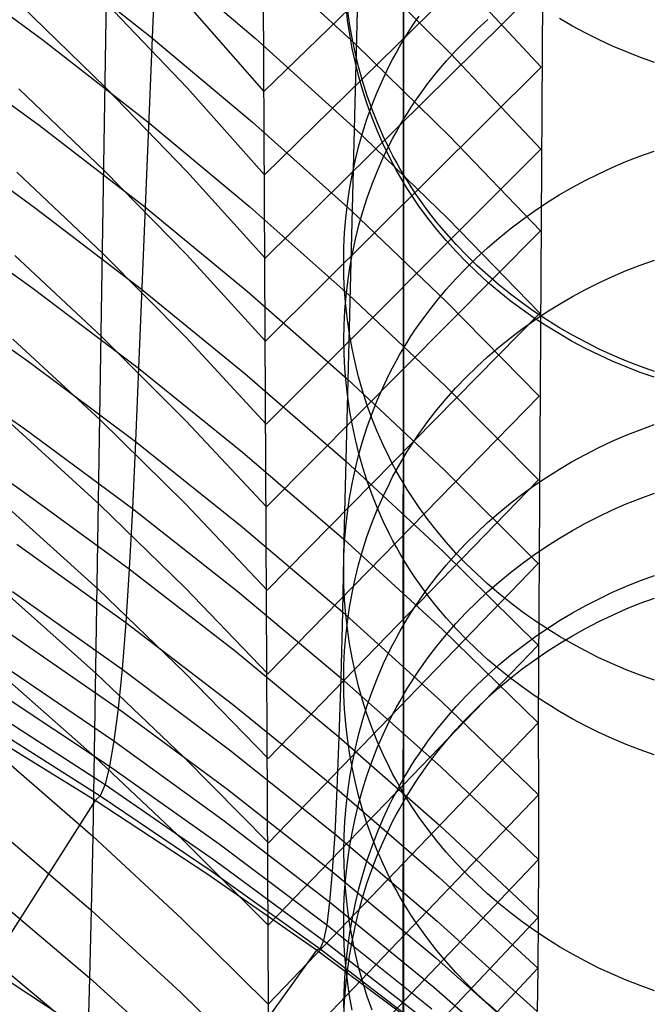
# Model space of a CAD drawing. Extents: x -383 to 1849, y -1185 to -529.
# Tile 859 of 870: x 1735 to 1755, y -713 to -681. Entities that reach past the tile are written whole.
import ezdxf

# ---------------------------------------------------------------- set-up
doc = ezdxf.new("R2010")
doc.units = 0
doc.layers.add('PREDEFINITO', color=7, linetype='CONTINUOUS')

msp = doc.modelspace()

# ---------------------------------------------------------------- linework, layer by layer
at = {"layer": 'PREDEFINITO'}
for p, q in [((1747.349, -605.521, 0.819), (1747.345, -696.67, 341.845)), ((1747.349, -620.991, 0.559), (1747.346, -711.303, 338.545)), ((1746.889, -638.563, 718.692), (1745.398, -698.052, 520.556)), ((1740.822, -640.701, 694.567), (1738.682, -692.458, 521.521)), ((1752.109, -644.974, 715.305), (1751.751, -704.055, 519.542)), ((1747.368, -649.228, 716.6), (1747.336, -708.653, 520.811)), ((1747.343, -692.823, 521.589), (1747.349, -650.249, 661.505)), ((1742.626, -653.482, 717.894), (1742.921, -713.252, 522.08)), ((1737.967, -658.678, 685.502), (1737.196, -707.764, 523.276)), ((1747.342, -707.306, 525.472), (1747.349, -664.612, 665.871)), ((1751.891, -674.537, 617.352), (1742.787, -683.416, 620.054)), ((1751.876, -677.231, 608.449), (1742.805, -686.14, 611.159)), ((1735.707, -678.957, 558.475), (1739.104, -681.637, 557.816)), ((1739.222, -678.883, 566.953), (1742.512, -681.678, 566.224)), ((1742.606, -678.959, 575.298), (1745.779, -681.866, 574.497)), ((1732.08, -679.175, 549.928), (1735.57, -681.739, 549.336)), ((1745.846, -679.166, 583.516), (1748.894, -682.182, 582.641)), ((1748.935, -679.493, 591.597), (1751.851, -682.613, 590.647)), ((1751.863, -679.929, 599.534), (1742.822, -688.867, 602.25)), ((1734.834, -680.591, 605.486), (1737.6, -683.269, 604.439)), ((1737.638, -680.532, 613.459), (1740.275, -683.297, 612.325)), ((1740.287, -680.568, 621.276), (1742.787, -683.416, 620.054)), ((1745.522, -681.082, 592.635), (1745.469, -680.614, 592.493)), ((1745.591, -681.25, 245.185), (1745.523, -680.78, 245.311)), ((1745.59, -681.548, 592.777), (1745.522, -681.082, 592.635)), ((1747.592, -681.339, 285.598), (1747.723, -681.141, 285.651)), ((1747.723, -681.141, 285.651), (1747.858, -680.945, 285.703)), ((1749.745, -681.384, 548.544), (1750.101, -681.061, 548.447)), ((1752.872, -681.275, 204.721), (1752.45, -681.031, 204.786)), ((1745.674, -682.011, 592.918), (1745.59, -681.548, 592.777)), ((1745.675, -681.718, 245.059), (1745.591, -681.25, 245.185)), ((1747.341, -681.742, 285.49), (1747.465, -681.539, 285.544)), ((1747.465, -681.539, 285.544), (1747.592, -681.339, 285.598)), ((1749.401, -681.718, 548.643), (1749.745, -681.384, 548.544)), ((1753.303, -681.506, 204.659), (1752.872, -681.275, 204.721)), ((1753.74, -681.724, 204.6), (1753.303, -681.506, 204.659)), ((1735.57, -681.739, 549.336), (1738.987, -684.409, 548.726)), ((1739.104, -681.637, 557.816), (1742.416, -684.421, 557.137)), ((1742.512, -681.678, 566.224), (1745.709, -684.574, 565.474)), ((1745.774, -682.182, 244.934), (1745.675, -681.718, 245.059)), ((1745.779, -681.866, 574.497), (1748.852, -684.872, 573.675)), ((1747.221, -681.947, 285.435), (1747.341, -681.742, 285.49)), ((1749.068, -682.062, 548.746), (1749.401, -681.718, 548.643)), ((1754.184, -681.929, 204.546), (1753.74, -681.724, 204.6)), ((1731.933, -681.963, 540.757), (1735.441, -684.517, 540.212)), ((1745.773, -682.471, 593.058), (1745.674, -682.011, 592.918)), ((1745.888, -682.643, 244.81), (1745.774, -682.182, 244.934)), ((1746.993, -682.362, 285.324), (1747.105, -682.154, 285.38)), ((1747.105, -682.154, 285.38), (1747.221, -681.947, 285.435)), ((1748.748, -682.415, 548.851), (1749.068, -682.062, 548.746)), ((1748.894, -682.182, 582.641), (1751.837, -685.293, 581.746)), ((1754.634, -682.12, 204.494), (1754.184, -681.929, 204.546)), ((1755.09, -682.298, 204.447), (1754.634, -682.12, 204.494)), ((1745.887, -682.928, 593.196), (1745.773, -682.471, 593.058)), ((1746.884, -682.573, 285.268), (1746.993, -682.362, 285.324)), ((1748.441, -682.779, 548.96), (1748.748, -682.415, 548.851)), ((1755.551, -682.461, 204.403), (1755.09, -682.298, 204.447)), ((1751.851, -682.613, 590.647), (1742.839, -691.58, 593.364)), ((1746.017, -683.1, 244.688), (1745.888, -682.643, 244.81)), ((1746.679, -683, 285.153), (1746.884, -682.573, 285.268)), ((1748.147, -683.152, 549.071), (1748.441, -682.779, 548.96)), ((1746.016, -683.38, 593.334), (1745.887, -682.928, 593.196)), ((1746.162, -683.551, 244.566), (1746.017, -683.1, 244.688)), ((1746.489, -683.433, 285.038), (1746.679, -683, 285.153)), ((1747.866, -683.535, 549.185), (1748.147, -683.152, 549.071)), ((1734.769, -683.323, 596.436), (1737.56, -685.994, 595.442)), ((1737.6, -683.269, 604.439), (1740.264, -686.029, 603.36)), ((1740.275, -683.297, 612.325), (1742.805, -686.14, 611.159)), ((1746.161, -683.827, 593.47), (1746.016, -683.38, 593.334)), ((1746.314, -683.874, 284.92), (1746.489, -683.433, 285.038)), ((1746.322, -683.998, 244.447), (1746.162, -683.551, 244.566)), ((1747.6, -683.926, 549.302), (1747.732, -683.729, 549.243)), ((1747.732, -683.729, 549.243), (1747.866, -683.535, 549.185)), ((1746.154, -684.319, 284.801), (1746.314, -683.874, 284.92)), ((1746.321, -684.27, 593.604), (1746.161, -683.827, 593.47)), ((1746.497, -684.438, 244.328), (1746.322, -683.998, 244.447)), ((1747.349, -684.326, 549.421), (1747.473, -684.125, 549.361)), ((1747.473, -684.125, 549.361), (1747.6, -683.926, 549.302)), ((1738.987, -684.409, 548.726), (1742.321, -687.184, 548.098)), ((1742.416, -684.421, 557.137), (1745.636, -687.308, 556.439)), ((1746.009, -684.771, 284.681), (1746.154, -684.319, 284.801)), ((1746.496, -684.706, 593.737), (1746.321, -684.27, 593.604)), ((1746.687, -684.873, 244.212), (1746.497, -684.438, 244.328)), ((1747.229, -684.53, 549.481), (1747.349, -684.326, 549.421)), ((1731.793, -684.683, 531.605), (1735.319, -687.227, 531.108)), ((1735.441, -684.517, 540.212), (1738.879, -687.177, 539.651)), ((1745.709, -684.574, 565.474), (1748.807, -687.571, 564.706)), ((1745.88, -685.227, 284.559), (1746.009, -684.771, 284.681)), ((1746.686, -685.136, 593.868), (1746.496, -684.706, 593.737)), ((1747.001, -684.942, 549.604), (1747.113, -684.735, 549.543)), ((1747.113, -684.735, 549.543), (1747.229, -684.53, 549.481)), ((1746.892, -685.3, 244.097), (1746.687, -684.873, 244.212)), ((1746.893, -685.151, 549.667), (1747.001, -684.942, 549.604)), ((1748.852, -684.872, 573.675), (1751.821, -687.974, 572.835)), ((1751.837, -685.293, 581.746), (1742.855, -694.289, 584.467)), ((1745.765, -685.687, 284.436), (1745.88, -685.227, 284.559)), ((1746.891, -685.559, 593.996), (1746.686, -685.136, 593.868)), ((1746.687, -685.575, 549.793), (1746.893, -685.151, 549.667)), ((1747.001, -685.511, 244.041), (1746.892, -685.3, 244.097)), ((1755.076, -685.523, 324.724), (1755.537, -685.359, 324.766)), ((1745.666, -686.151, 284.313), (1745.765, -685.687, 284.436)), ((1746.497, -686.006, 549.921), (1746.687, -685.575, 549.793)), ((1747, -685.768, 594.06), (1746.891, -685.559, 593.996)), ((1747.113, -685.72, 243.985), (1747.001, -685.511, 244.041)), ((1747.229, -685.927, 243.929), (1747.113, -685.72, 243.985)), ((1754.171, -685.894, 324.63), (1754.62, -685.702, 324.679)), ((1754.62, -685.702, 324.679), (1755.076, -685.523, 324.724)), ((1734.704, -686.05, 587.376), (1737.521, -688.714, 586.435)), ((1737.56, -685.994, 595.442), (1740.252, -688.747, 594.418)), ((1740.264, -686.029, 603.36), (1742.822, -688.867, 602.25)), ((1746.322, -686.443, 550.051), (1746.497, -686.006, 549.921)), ((1747.112, -685.975, 594.123), (1747, -685.768, 594.06)), ((1747.228, -686.18, 594.185), (1747.112, -685.975, 594.123)), ((1747.349, -686.131, 243.875), (1747.229, -685.927, 243.929)), ((1753.727, -686.1, 324.577), (1754.171, -685.894, 324.63)), ((1745.583, -686.618, 284.188), (1745.666, -686.151, 284.313)), ((1747.348, -686.383, 594.247), (1747.228, -686.18, 594.185)), ((1747.471, -686.584, 594.308), (1747.348, -686.383, 594.247)), ((1747.473, -686.334, 243.82), (1747.349, -686.131, 243.875)), ((1747.6, -686.535, 243.767), (1747.473, -686.334, 243.82)), ((1752.86, -686.552, 324.463), (1753.29, -686.319, 324.522)), ((1753.29, -686.319, 324.522), (1753.727, -686.1, 324.577)), ((1745.514, -687.087, 284.063), (1745.583, -686.618, 284.188)), ((1746.162, -686.887, 550.183), (1746.322, -686.443, 550.051)), ((1747.599, -686.782, 594.368), (1747.471, -686.584, 594.308)), ((1747.732, -686.733, 243.714), (1747.6, -686.535, 243.767)), ((1752.438, -686.797, 324.4), (1752.86, -686.552, 324.463)), ((1746.017, -687.335, 550.316), (1746.162, -686.887, 550.183)), ((1747.73, -686.979, 594.428), (1747.599, -686.782, 594.368)), ((1747.864, -687.173, 594.487), (1747.73, -686.979, 594.428)), ((1747.866, -686.929, 243.661), (1747.732, -686.733, 243.714)), ((1748.147, -687.315, 243.558), (1747.866, -686.929, 243.661)), ((1752.024, -687.054, 324.335), (1752.438, -686.797, 324.4)), ((1731.657, -687.288, 522.433), (1735.202, -689.82, 521.984)), ((1735.319, -687.227, 531.108), (1738.778, -689.877, 530.597)), ((1738.879, -687.177, 539.651), (1742.235, -689.942, 539.074)), ((1742.321, -687.184, 548.098), (1745.565, -690.061, 547.453)), ((1745.461, -687.559, 283.937), (1745.514, -687.087, 284.063)), ((1745.636, -687.308, 556.439), (1748.759, -690.296, 555.724)), ((1745.888, -687.788, 550.451), (1746.017, -687.335, 550.316)), ((1748.144, -687.555, 594.603), (1747.864, -687.173, 594.487)), ((1748.441, -687.691, 243.458), (1748.147, -687.315, 243.558)), ((1751.222, -687.606, 324.194), (1751.618, -687.324, 324.266)), ((1751.618, -687.324, 324.266), (1752.024, -687.054, 324.335)), ((1745.423, -688.033, 283.811), (1745.461, -687.559, 283.937)), ((1748.438, -687.927, 594.716), (1748.144, -687.555, 594.603)), ((1748.807, -687.571, 564.706), (1751.803, -690.664, 563.92)), ((1750.835, -687.899, 324.12), (1751.222, -687.606, 324.194)), ((1751.821, -687.974, 572.835), (1742.872, -696.998, 575.569)), ((1745.774, -688.245, 550.587), (1745.888, -687.788, 550.451)), ((1748.745, -688.29, 594.827), (1748.438, -687.927, 594.716)), ((1748.748, -688.058, 243.36), (1748.441, -687.691, 243.458)), ((1750.458, -688.204, 324.042), (1750.835, -687.899, 324.12)), ((1745.4, -688.507, 283.684), (1745.423, -688.033, 283.811)), ((1745.675, -688.706, 550.724), (1745.774, -688.245, 550.587)), ((1749.064, -688.644, 594.934), (1748.745, -688.29, 594.827)), ((1749.068, -688.414, 243.264), (1748.748, -688.058, 243.36)), ((1750.091, -688.52, 323.962), (1750.458, -688.204, 324.042)), ((1745.392, -688.982, 283.558), (1745.4, -688.507, 283.684)), ((1749.396, -688.987, 595.038), (1749.064, -688.644, 594.934)), ((1749.401, -688.761, 243.172), (1749.068, -688.414, 243.264)), ((1749.735, -688.847, 323.878), (1750.091, -688.52, 323.962)), ((1734.639, -688.779, 578.315), (1737.482, -691.435, 577.427)), ((1737.521, -688.714, 586.435), (1740.239, -691.462, 585.465)), ((1740.252, -688.747, 594.418), (1742.839, -691.58, 593.364)), ((1745.591, -689.171, 550.862), (1745.675, -688.706, 550.724)), ((1749.391, -689.185, 323.793), (1749.735, -688.847, 323.878)), ((1749.745, -689.097, 243.082), (1749.401, -688.761, 243.172)), ((1755.087, -689.091, 510.697), (1755.549, -688.927, 510.655)), ((1745.4, -689.457, 283.431), (1745.392, -688.982, 283.558)), ((1745.523, -689.637, 551.001), (1745.591, -689.171, 550.862)), ((1749.059, -689.533, 323.704), (1749.391, -689.185, 323.793)), ((1749.74, -689.32, 595.14), (1749.396, -688.987, 595.038)), ((1750.101, -689.423, 242.996), (1749.745, -689.097, 243.082)), ((1754.181, -689.462, 510.791), (1754.631, -689.27, 510.742)), ((1754.631, -689.27, 510.742), (1755.087, -689.091, 510.697)), ((1745.422, -689.932, 283.305), (1745.4, -689.457, 283.431)), ((1748.739, -689.891, 323.613), (1749.059, -689.533, 323.704)), ((1750.096, -689.643, 595.238), (1749.74, -689.32, 595.14)), ((1750.468, -689.738, 242.912), (1750.101, -689.423, 242.996)), ((1753.737, -689.668, 510.844), (1754.181, -689.462, 510.791)), ((1731.522, -689.719, 513.236), (1735.086, -692.237, 512.833)), ((1735.202, -689.82, 521.984), (1738.682, -692.458, 521.521)), ((1738.778, -689.877, 530.597), (1742.156, -692.633, 530.071)), ((1745.461, -690.405, 283.179), (1745.422, -689.932, 283.305)), ((1745.469, -690.106, 551.141), (1745.523, -689.637, 551.001)), ((1748.432, -690.258, 323.52), (1748.739, -689.891, 323.613)), ((1750.462, -689.954, 595.332), (1750.096, -689.643, 595.238)), ((1750.845, -690.042, 242.831), (1750.468, -689.738, 242.912)), ((1752.869, -690.119, 510.959), (1753.299, -689.887, 510.9)), ((1753.299, -689.887, 510.9), (1753.737, -689.668, 510.844)), ((1742.235, -689.942, 539.074), (1745.502, -692.811, 538.482)), ((1745.431, -690.577, 551.281), (1745.469, -690.106, 551.141)), ((1745.565, -690.061, 547.453), (1748.713, -693.04, 546.792)), ((1748.138, -690.636, 323.424), (1748.432, -690.258, 323.52)), ((1750.839, -690.255, 595.424), (1750.462, -689.954, 595.332)), ((1751.226, -690.544, 595.512), (1750.839, -690.255, 595.424)), ((1751.233, -690.334, 242.753), (1750.845, -690.042, 242.831)), ((1752.446, -690.365, 511.021), (1752.869, -690.119, 510.959)), ((1745.409, -691.049, 551.421), (1745.431, -690.577, 551.281)), ((1745.514, -690.877, 283.053), (1745.461, -690.405, 283.179)), ((1748.759, -690.296, 555.724), (1751.782, -693.38, 554.993)), ((1751.622, -690.822, 595.596), (1751.226, -690.544, 595.512)), ((1751.63, -690.614, 242.679), (1751.233, -690.334, 242.753)), ((1752.031, -690.622, 511.087), (1752.446, -690.365, 511.021)), ((1751.803, -690.664, 563.92), (1742.89, -699.716, 566.68)), ((1745.582, -691.347, 282.928), (1745.514, -690.877, 283.053)), ((1747.858, -691.022, 323.325), (1748.138, -690.636, 323.424)), ((1751.228, -691.174, 511.227), (1751.625, -690.892, 511.155)), ((1752.027, -691.088, 595.677), (1751.622, -690.822, 595.596)), ((1751.625, -690.892, 511.155), (1752.031, -690.622, 511.087)), ((1752.035, -690.883, 242.608), (1751.63, -690.614, 242.679)), ((1752.45, -691.139, 242.54), (1752.035, -690.883, 242.608)), ((1745.401, -691.521, 551.561), (1745.409, -691.049, 551.421)), ((1747.592, -691.418, 323.225), (1747.723, -691.219, 323.275)), ((1747.723, -691.219, 323.275), (1747.858, -691.022, 323.325)), ((1750.841, -691.467, 511.302), (1751.228, -691.174, 511.227)), ((1752.441, -691.342, 595.754), (1752.027, -691.088, 595.677)), ((1752.872, -691.383, 242.475), (1752.45, -691.139, 242.54)), ((1734.575, -691.514, 569.262), (1737.443, -694.164, 568.427)), ((1737.482, -691.435, 577.427), (1740.227, -694.176, 576.511)), ((1740.239, -691.462, 585.465), (1742.855, -694.289, 584.467)), ((1745.409, -691.993, 551.702), (1745.401, -691.521, 551.561)), ((1745.666, -691.814, 282.803), (1745.582, -691.347, 282.928)), ((1747.465, -691.619, 323.173), (1747.592, -691.418, 323.225)), ((1750.463, -691.772, 511.379), (1750.841, -691.467, 511.302)), ((1752.863, -691.583, 595.828), (1752.441, -691.342, 595.754)), ((1753.303, -691.614, 242.414), (1752.872, -691.383, 242.475)), ((1745.765, -692.278, 282.68), (1745.666, -691.814, 282.803)), ((1747.221, -692.028, 323.07), (1747.341, -691.822, 323.122)), ((1747.341, -691.822, 323.122), (1747.465, -691.619, 323.173)), ((1750.096, -692.088, 511.459), (1750.463, -691.772, 511.379)), ((1753.293, -691.812, 595.897), (1752.863, -691.583, 595.828)), ((1753.729, -692.028, 595.963), (1753.293, -691.812, 595.897)), ((1753.74, -691.833, 242.356), (1753.303, -691.614, 242.414)), ((1754.184, -692.038, 242.301), (1753.74, -691.833, 242.356)), ((1731.382, -691.943, 504.008), (1734.966, -694.443, 503.651)), ((1745.432, -692.465, 551.842), (1745.409, -691.993, 551.702)), ((1747.105, -692.235, 323.017), (1747.221, -692.028, 323.07)), ((1749.74, -692.415, 511.542), (1750.096, -692.088, 511.459)), ((1754.173, -692.231, 596.025), (1753.729, -692.028, 595.963)), ((1754.634, -692.229, 242.251), (1754.184, -692.038, 242.301)), ((1735.086, -692.237, 512.833), (1738.587, -694.86, 512.418)), ((1738.682, -692.458, 521.521), (1738.587, -694.86, 512.418)), ((1738.682, -692.458, 521.521), (1742.083, -695.203, 521.045)), ((1745.47, -692.935, 551.982), (1745.432, -692.465, 551.842)), ((1745.879, -692.738, 282.557), (1745.765, -692.278, 282.68)), ((1746.884, -692.656, 322.91), (1746.993, -692.445, 322.964)), ((1746.993, -692.445, 322.964), (1747.105, -692.235, 323.017)), ((1749.395, -692.753, 511.627), (1749.74, -692.415, 511.542)), ((1754.622, -692.421, 596.082), (1754.173, -692.231, 596.025)), ((1755.078, -692.597, 596.136), (1754.622, -692.421, 596.082)), ((1755.09, -692.407, 242.204), (1754.634, -692.229, 242.251)), ((1755.551, -692.57, 242.161), (1755.09, -692.407, 242.204)), ((1742.156, -692.633, 530.071), (1745.447, -695.492, 529.531)), ((1745.502, -692.811, 538.482), (1748.676, -695.782, 537.874)), ((1746.009, -693.194, 282.435), (1745.879, -692.738, 282.557)), ((1746.679, -693.084, 322.801), (1746.884, -692.656, 322.91)), ((1747.342, -695.392, 512.294), (1747.343, -692.823, 521.589)), ((1749.062, -693.101, 511.716), (1749.395, -692.753, 511.627)), ((1755.538, -692.758, 596.185), (1755.078, -692.597, 596.136)), ((1745.523, -693.404, 552.121), (1745.47, -692.935, 551.982)), ((1746.489, -693.519, 322.69), (1746.679, -693.084, 322.801)), ((1748.713, -693.04, 546.792), (1751.762, -696.116, 546.116)), ((1748.742, -693.459, 511.806), (1749.062, -693.101, 511.716)), ((1751.782, -693.38, 554.993), (1742.908, -702.458, 557.795)), ((1745.591, -693.871, 552.26), (1745.523, -693.404, 552.121)), ((1746.153, -693.645, 282.315), (1746.009, -693.194, 282.435)), ((1748.434, -693.827, 511.899), (1748.742, -693.459, 511.806)), ((1746.313, -694.091, 282.196), (1746.153, -693.645, 282.315)), ((1746.313, -693.961, 322.578), (1746.489, -693.519, 322.69)), ((1731.236, -693.956, 494.742), (1734.839, -696.435, 494.431)), ((1745.675, -694.335, 552.398), (1745.591, -693.871, 552.26)), ((1746.154, -694.408, 322.464), (1746.313, -693.961, 322.578)), ((1746.488, -694.531, 282.078), (1746.313, -694.091, 282.196)), ((1748.14, -694.204, 511.994), (1748.434, -693.827, 511.899)), ((1734.511, -694.273, 560.215), (1737.406, -696.916, 559.432)), ((1734.966, -694.443, 503.651), (1738.487, -697.049, 503.284)), ((1737.443, -694.164, 568.427), (1740.216, -696.899, 567.566)), ((1740.227, -694.176, 576.511), (1742.872, -696.998, 575.569)), ((1745.774, -694.796, 552.535), (1745.675, -694.335, 552.398)), ((1746.009, -694.861, 322.349), (1746.154, -694.408, 322.464)), ((1747.859, -694.591, 512.092), (1748.14, -694.204, 511.994)), ((1755.078, -694.471, 361.768), (1755.539, -694.305, 361.799)), ((1746.679, -694.965, 281.962), (1746.488, -694.531, 282.078)), ((1747.724, -694.788, 512.142), (1747.859, -694.591, 512.092)), ((1754.173, -694.847, 361.7), (1754.623, -694.652, 361.736)), ((1754.623, -694.652, 361.736), (1755.078, -694.471, 361.768)), ((1738.587, -694.86, 512.418), (1738.487, -697.049, 503.284)), ((1738.587, -694.86, 512.418), (1742.011, -697.592, 511.992)), ((1745.888, -695.254, 552.671), (1745.774, -694.796, 552.535)), ((1745.88, -695.318, 322.233), (1746.009, -694.861, 322.349)), ((1746.885, -695.392, 281.848), (1746.679, -694.965, 281.962)), ((1747.466, -695.188, 512.243), (1747.593, -694.987, 512.192)), ((1747.593, -694.987, 512.192), (1747.724, -694.788, 512.142)), ((1753.293, -695.277, 361.622), (1753.73, -695.055, 361.662)), ((1753.73, -695.055, 361.662), (1754.173, -694.847, 361.7)), ((1742.083, -695.203, 521.045), (1745.398, -698.052, 520.556)), ((1745.765, -695.78, 322.116), (1745.88, -695.318, 322.233)), ((1746.017, -695.707, 552.806), (1745.888, -695.254, 552.671)), ((1746.993, -695.603, 281.792), (1746.885, -695.392, 281.848)), ((1747.222, -695.597, 512.346), (1747.342, -695.392, 512.294)), ((1747.341, -697.719, 502.965), (1747.342, -695.392, 512.294)), ((1747.342, -695.392, 512.294), (1747.466, -695.188, 512.243)), ((1752.864, -695.513, 361.579), (1753.293, -695.277, 361.622)), ((1745.447, -695.492, 529.531), (1748.646, -698.454, 528.977)), ((1746.162, -696.155, 552.939), (1746.017, -695.707, 552.806)), ((1747.105, -695.811, 281.736), (1746.993, -695.603, 281.792)), ((1747.106, -695.805, 512.398), (1747.222, -695.597, 512.346)), ((1752.442, -695.761, 361.534), (1752.864, -695.513, 361.579)), ((1745.666, -696.245, 321.998), (1745.765, -695.78, 322.116)), ((1746.885, -696.226, 512.504), (1746.993, -696.014, 512.451)), ((1746.993, -696.014, 512.451), (1747.106, -695.805, 512.398)), ((1747.222, -696.018, 281.681), (1747.105, -695.811, 281.736)), ((1747.342, -696.223, 281.626), (1747.222, -696.018, 281.681)), ((1748.676, -695.782, 537.874), (1751.752, -698.85, 537.253)), ((1751.623, -696.295, 361.437), (1752.028, -696.022, 361.487)), ((1752.028, -696.022, 361.487), (1752.442, -695.761, 361.534)), ((1751.762, -696.116, 546.116), (1742.923, -705.218, 548.947)), ((1745.583, -696.714, 321.879), (1745.666, -696.245, 321.998)), ((1746.322, -696.598, 553.071), (1746.162, -696.155, 552.939)), ((1746.679, -696.654, 512.611), (1746.885, -696.226, 512.504)), ((1747.465, -696.425, 281.572), (1747.342, -696.223, 281.626)), ((1751.226, -696.581, 361.385), (1751.623, -696.295, 361.437)), ((1734.839, -696.435, 494.431), (1738.381, -699.02, 494.11)), ((1746.497, -697.036, 553.201), (1746.322, -696.598, 553.071)), ((1746.489, -697.09, 512.721), (1746.679, -696.654, 512.611)), ((1747.345, -696.67, 341.845), (1747.347, -698.883, 351.212)), ((1747.593, -696.626, 281.518), (1747.465, -696.425, 281.572)), ((1747.724, -696.824, 281.465), (1747.593, -696.626, 281.518)), ((1750.84, -696.879, 361.331), (1751.226, -696.581, 361.385)), ((1755.087, -696.717, 473.806), (1755.549, -696.549, 473.781)), ((1737.406, -696.916, 559.432), (1740.206, -699.646, 558.625)), ((1740.216, -696.899, 567.566), (1742.89, -699.716, 566.68)), ((1745.514, -697.185, 321.759), (1745.583, -696.714, 321.879)), ((1747.859, -697.02, 281.412), (1747.724, -696.824, 281.465)), ((1748.139, -697.406, 281.309), (1747.859, -697.02, 281.412)), ((1750.463, -697.188, 361.275), (1750.84, -696.879, 361.331)), ((1754.181, -697.095, 473.862), (1754.631, -696.899, 473.833)), ((1754.631, -696.899, 473.833), (1755.087, -696.717, 473.806)), ((1734.445, -697.049, 551.203), (1737.365, -699.686, 550.474)), ((1738.487, -697.049, 503.284), (1738.381, -699.02, 494.11)), ((1738.487, -697.049, 503.284), (1741.934, -699.763, 502.906)), ((1745.461, -697.658, 321.638), (1745.514, -697.185, 321.759)), ((1746.313, -697.531, 512.832), (1746.489, -697.09, 512.721)), ((1746.687, -697.466, 553.33), (1746.497, -697.036, 553.201)), ((1750.097, -697.508, 361.217), (1750.463, -697.188, 361.275)), ((1753.299, -697.529, 473.927), (1753.737, -697.306, 473.893)), ((1753.737, -697.306, 473.893), (1754.181, -697.095, 473.862)), ((1742.011, -697.592, 511.992), (1745.35, -700.428, 511.553)), ((1745.423, -698.133, 321.518), (1745.461, -697.658, 321.638)), ((1746.153, -697.979, 512.944), (1746.313, -697.531, 512.832)), ((1746.892, -697.89, 553.456), (1746.687, -697.466, 553.33)), ((1748.434, -697.782, 281.208), (1748.139, -697.406, 281.309)), ((1749.741, -697.84, 361.156), (1750.097, -697.508, 361.217)), ((1752.869, -697.767, 473.962), (1753.299, -697.529, 473.927)), ((1746.009, -698.432, 513.058), (1746.153, -697.979, 512.944)), ((1747.001, -698.1, 553.518), (1746.892, -697.89, 553.456)), ((1747.341, -699.79, 493.599), (1747.341, -697.719, 502.965)), ((1748.741, -698.148, 281.109), (1748.434, -697.782, 281.208)), ((1749.397, -698.182, 361.094), (1749.741, -697.84, 361.156)), ((1752.446, -698.017, 473.999), (1752.869, -697.767, 473.962)), ((1734.705, -698.212, 485.159), (1738.268, -700.773, 484.884)), ((1745.398, -698.052, 520.556), (1745.35, -700.428, 511.553)), ((1745.398, -698.052, 520.556), (1748.622, -701.004, 520.055)), ((1745.4, -698.609, 321.397), (1745.423, -698.133, 321.518)), ((1747.113, -698.307, 553.58), (1747.001, -698.1, 553.518)), ((1747.229, -698.512, 553.641), (1747.113, -698.307, 553.58)), ((1749.062, -698.505, 281.014), (1748.741, -698.148, 281.109)), ((1749.065, -698.535, 361.03), (1749.397, -698.182, 361.094)), ((1751.625, -698.555, 474.079), (1752.031, -698.28, 474.038)), ((1752.031, -698.28, 474.038), (1752.446, -698.017, 473.999)), ((1745.392, -699.085, 321.276), (1745.4, -698.609, 321.397)), ((1745.879, -698.89, 513.173), (1746.009, -698.432, 513.058)), ((1747.349, -698.716, 553.701), (1747.229, -698.512, 553.641)), ((1748.646, -698.454, 528.977), (1751.749, -701.514, 528.411)), ((1748.745, -698.899, 360.964), (1749.065, -698.535, 361.03)), ((1749.394, -698.852, 280.92), (1749.062, -698.505, 281.014)), ((1751.228, -698.842, 474.122), (1751.625, -698.555, 474.079)), ((1751.752, -698.85, 537.253), (1742.929, -707.978, 540.055)), ((1745.765, -699.352, 513.289), (1745.879, -698.89, 513.173)), ((1747.347, -698.883, 351.212), (1747.349, -700.86, 360.606)), ((1747.472, -698.917, 553.761), (1747.349, -698.716, 553.701)), ((1747.599, -699.116, 553.821), (1747.472, -698.917, 553.761)), ((1748.438, -699.272, 360.896), (1748.745, -698.899, 360.964)), ((1749.739, -699.188, 280.83), (1749.394, -698.852, 280.92)), ((1750.841, -699.142, 474.167), (1751.228, -698.842, 474.122)), ((1738.381, -699.02, 494.11), (1738.268, -700.773, 484.884)), ((1738.381, -699.02, 494.11), (1741.851, -701.714, 493.78)), ((1745.4, -699.562, 321.155), (1745.392, -699.085, 321.276)), ((1747.73, -699.313, 553.879), (1747.599, -699.116, 553.821)), ((1748.145, -699.655, 360.826), (1748.438, -699.272, 360.896)), ((1750.095, -699.514, 280.742), (1749.739, -699.188, 280.83)), ((1750.463, -699.453, 474.213), (1750.841, -699.142, 474.167)), ((1755.089, -699.406, 399.019), (1755.55, -699.237, 399.031)), ((1745.422, -700.038, 321.034), (1745.4, -699.562, 321.155)), ((1745.666, -699.818, 513.405), (1745.765, -699.352, 513.289)), ((1747.865, -699.507, 553.937), (1747.73, -699.313, 553.879)), ((1748.145, -699.89, 554.051), (1747.865, -699.507, 553.937)), ((1750.462, -699.829, 280.657), (1750.095, -699.514, 280.742)), ((1750.096, -699.776, 474.261), (1750.463, -699.453, 474.213)), ((1754.184, -699.786, 398.991), (1754.634, -699.589, 399.006)), ((1754.634, -699.589, 399.006), (1755.089, -699.406, 399.019)), ((1734.37, -699.827, 542.146), (1737.315, -702.457, 541.47)), ((1734.563, -699.765, 475.85), (1738.148, -702.297, 475.62)), ((1737.365, -699.686, 550.474), (1740.192, -702.41, 549.722)), ((1740.206, -699.646, 558.625), (1742.908, -702.458, 557.795)), ((1741.934, -699.763, 502.906), (1745.297, -702.583, 502.517)), ((1745.582, -700.286, 513.523), (1745.666, -699.818, 513.405)), ((1747.342, -701.6, 484.198), (1747.341, -699.79, 493.599)), ((1747.865, -700.048, 360.754), (1748.145, -699.655, 360.826)), ((1748.438, -700.263, 554.162), (1748.145, -699.89, 554.051)), ((1749.74, -700.109, 474.31), (1750.096, -699.776, 474.261)), ((1750.84, -700.133, 280.576), (1750.462, -699.829, 280.657)), ((1753.74, -699.998, 398.976), (1754.184, -699.786, 398.991)), ((1745.46, -700.513, 320.913), (1745.422, -700.038, 321.034)), ((1747.73, -700.248, 360.718), (1747.865, -700.048, 360.754)), ((1749.395, -700.454, 474.362), (1749.74, -700.109, 474.31)), ((1751.227, -700.425, 280.497), (1750.84, -700.133, 280.576)), ((1752.872, -700.461, 398.942), (1753.302, -700.223, 398.959)), ((1753.302, -700.223, 398.959), (1753.74, -699.998, 398.976)), ((1754.631, -700.332, 436.502), (1755.087, -700.148, 436.495)), ((1755.087, -700.148, 436.495), (1755.549, -699.978, 436.488)), ((1745.35, -700.428, 511.553), (1745.297, -702.583, 502.517)), ((1745.35, -700.428, 511.553), (1748.6, -703.367, 511.104)), ((1745.514, -700.986, 320.793), (1745.46, -700.513, 320.913)), ((1745.514, -700.758, 513.641), (1745.582, -700.286, 513.523)), ((1747.472, -700.654, 360.644), (1747.599, -700.45, 360.681)), ((1747.599, -700.45, 360.681), (1747.73, -700.248, 360.718)), ((1748.745, -700.626, 554.271), (1748.438, -700.263, 554.162)), ((1749.062, -700.809, 474.414), (1749.395, -700.454, 474.362)), ((1751.624, -700.706, 280.421), (1751.227, -700.425, 280.497)), ((1752.45, -700.713, 398.923), (1752.872, -700.461, 398.942)), ((1753.737, -700.743, 436.518), (1754.181, -700.531, 436.51)), ((1754.181, -700.531, 436.51), (1754.631, -700.332, 436.502)), ((1738.268, -700.773, 484.884), (1738.148, -702.297, 475.62)), ((1738.268, -700.773, 484.884), (1741.761, -703.443, 484.602)), ((1745.461, -701.232, 513.76), (1745.514, -700.758, 513.641)), ((1747.229, -701.069, 360.568), (1747.349, -700.86, 360.606)), ((1747.349, -700.86, 360.606), (1747.472, -700.654, 360.644)), ((1747.349, -700.86, 360.606), (1747.35, -702.544, 370.04)), ((1748.742, -701.174, 474.469), (1749.062, -700.809, 474.414)), ((1749.065, -700.98, 554.376), (1748.745, -700.626, 554.271)), ((1752.03, -700.975, 280.349), (1751.624, -700.706, 280.421)), ((1752.035, -700.978, 398.904), (1752.45, -700.713, 398.923)), ((1753.299, -700.969, 436.527), (1753.737, -700.743, 436.518)), ((1734.414, -701.088, 466.515), (1738.02, -703.589, 466.33)), ((1745.582, -701.457, 320.673), (1745.514, -700.986, 320.793)), ((1747.113, -701.28, 360.53), (1747.229, -701.069, 360.568)), ((1748.434, -701.55, 474.525), (1748.742, -701.174, 474.469)), ((1748.622, -701.004, 520.055), (1751.751, -704.055, 519.542)), ((1749.397, -701.324, 554.479), (1749.065, -700.98, 554.376)), ((1751.63, -701.255, 398.883), (1752.035, -700.978, 398.904)), ((1752.445, -701.232, 280.279), (1752.03, -700.975, 280.349)), ((1752.446, -701.461, 436.546), (1752.869, -701.209, 436.536)), ((1752.869, -701.209, 436.536), (1753.299, -700.969, 436.527)), ((1751.749, -701.514, 528.411), (1742.928, -710.673, 531.113)), ((1745.422, -701.707, 513.879), (1745.461, -701.232, 513.76)), ((1745.666, -701.926, 320.554), (1745.582, -701.457, 320.673)), ((1746.892, -701.707, 360.452), (1747.001, -701.493, 360.491)), ((1747.001, -701.493, 360.491), (1747.113, -701.28, 360.53)), ((1749.741, -701.658, 554.578), (1749.397, -701.324, 554.479)), ((1751.233, -701.544, 398.862), (1751.63, -701.255, 398.883)), ((1752.032, -701.727, 436.556), (1752.446, -701.461, 436.546)), ((1752.868, -701.476, 280.213), (1752.445, -701.232, 280.279)), ((1753.298, -701.707, 280.151), (1752.868, -701.476, 280.213)), ((1741.851, -701.714, 493.78), (1745.238, -704.514, 493.441)), ((1745.4, -702.183, 513.998), (1745.422, -701.707, 513.879)), ((1746.687, -702.143, 360.372), (1746.892, -701.707, 360.452)), ((1747.342, -703.146, 474.762), (1747.342, -701.6, 484.198)), ((1748.14, -701.935, 474.582), (1748.434, -701.55, 474.525)), ((1750.097, -701.981, 554.675), (1749.741, -701.658, 554.578)), ((1750.468, -702.159, 398.816), (1750.845, -701.846, 398.84)), ((1750.845, -701.846, 398.84), (1751.233, -701.544, 398.862)), ((1751.625, -702.005, 436.566), (1752.032, -701.727, 436.556)), ((1753.736, -701.926, 280.092), (1753.298, -701.707, 280.151)), ((1745.765, -702.391, 320.436), (1745.666, -701.926, 320.554)), ((1746.497, -702.585, 360.292), (1746.687, -702.143, 360.372)), ((1747.859, -702.329, 474.641), (1748.14, -701.935, 474.582)), ((1750.463, -702.293, 554.768), (1750.097, -701.981, 554.675)), ((1750.101, -702.484, 398.792), (1750.468, -702.159, 398.816)), ((1751.228, -702.296, 436.577), (1751.625, -702.005, 436.566)), ((1754.18, -702.131, 280.036), (1753.736, -701.926, 280.092)), ((1754.63, -702.322, 279.984), (1754.18, -702.131, 280.036)), ((1734.257, -702.183, 457.154), (1737.884, -704.648, 457.014)), ((1737.315, -702.457, 541.47), (1740.17, -705.175, 540.773)), ((1738.148, -702.297, 475.62), (1738.02, -703.589, 466.33)), ((1738.148, -702.297, 475.62), (1741.664, -704.94, 475.384)), ((1740.192, -702.41, 549.722), (1742.923, -705.218, 548.947)), ((1745.392, -702.66, 514.117), (1745.4, -702.183, 513.998)), ((1745.879, -702.853, 320.319), (1745.765, -702.391, 320.436)), ((1747.724, -702.53, 474.67), (1747.859, -702.329, 474.641)), ((1749.745, -702.82, 398.767), (1750.101, -702.484, 398.792)), ((1750.84, -702.594, 554.858), (1750.463, -702.293, 554.768)), ((1750.841, -702.598, 436.589), (1751.228, -702.296, 436.577)), ((1755.086, -702.5, 279.936), (1754.63, -702.322, 279.984)), ((1734.287, -702.545, 533.041), (1737.258, -705.167, 532.418)), ((1745.297, -702.583, 502.517), (1745.238, -704.514, 493.441)), ((1745.297, -702.583, 502.517), (1748.573, -705.506, 502.119)), ((1745.4, -703.137, 514.237), (1745.392, -702.66, 514.117)), ((1746.322, -703.034, 360.21), (1746.497, -702.585, 360.292)), ((1747.35, -702.544, 370.04), (1747.35, -703.934, 379.511)), ((1747.466, -702.938, 474.731), (1747.593, -702.733, 474.701)), ((1747.593, -702.733, 474.701), (1747.724, -702.53, 474.67)), ((1750.463, -702.912, 436.601), (1750.841, -702.598, 436.589)), ((1751.226, -702.884, 554.944), (1750.84, -702.594, 554.858)), ((1755.548, -702.664, 279.892), (1755.086, -702.5, 279.936)), ((1734.092, -703.051, 447.773), (1737.741, -705.477, 447.677)), ((1745.423, -703.614, 514.356), (1745.4, -703.137, 514.237)), ((1746.009, -703.31, 320.202), (1745.879, -702.853, 320.319)), ((1746.162, -703.488, 360.127), (1746.322, -703.034, 360.21)), ((1747.342, -703.146, 474.762), (1747.466, -702.938, 474.731)), ((1749.401, -703.167, 398.741), (1749.745, -702.82, 398.767)), ((1750.096, -703.238, 436.613), (1750.463, -702.912, 436.601)), ((1751.623, -703.162, 555.027), (1751.226, -702.884, 554.944)), ((1741.761, -703.443, 484.602), (1745.173, -706.219, 484.311)), ((1746.153, -703.763, 320.087), (1746.009, -703.31, 320.202)), ((1747.106, -703.567, 474.825), (1747.222, -703.355, 474.793)), ((1747.222, -703.355, 474.793), (1747.342, -703.146, 474.762)), ((1747.342, -704.423, 465.293), (1747.342, -703.146, 474.762)), ((1748.6, -703.367, 511.104), (1751.755, -706.406, 510.644)), ((1749.068, -703.525, 398.715), (1749.401, -703.167, 398.741)), ((1749.74, -703.575, 436.625), (1750.096, -703.238, 436.613)), ((1752.028, -703.428, 555.107), (1751.623, -703.162, 555.027)), ((1752.442, -703.682, 555.183), (1752.028, -703.428, 555.107)), ((1733.92, -703.694, 438.378), (1737.59, -706.077, 438.326)), ((1738.02, -703.589, 466.33), (1737.884, -704.648, 457.014)), ((1738.02, -703.589, 466.33), (1741.559, -706.2, 466.14)), ((1745.461, -704.089, 514.475), (1745.423, -703.614, 514.356)), ((1746.017, -703.948, 360.043), (1746.162, -703.488, 360.127)), ((1746.313, -704.21, 319.974), (1746.153, -703.763, 320.087)), ((1746.885, -703.996, 474.888), (1746.993, -703.781, 474.856)), ((1746.993, -703.781, 474.856), (1747.106, -703.567, 474.825)), ((1748.748, -703.893, 398.687), (1749.068, -703.525, 398.715)), ((1749.395, -703.923, 436.638), (1749.74, -703.575, 436.625)), ((1752.864, -703.924, 555.255), (1752.442, -703.682, 555.183)), ((1751.751, -704.055, 519.542), (1742.921, -713.252, 522.08)), ((1745.514, -704.563, 514.594), (1745.461, -704.089, 514.475)), ((1745.888, -704.413, 359.958), (1746.017, -703.948, 360.043)), ((1746.679, -704.433, 474.953), (1746.885, -703.996, 474.888)), ((1747.35, -703.934, 379.511), (1747.35, -705.042, 389.012)), ((1748.441, -704.272, 398.659), (1748.748, -703.893, 398.687)), ((1749.062, -704.282, 436.652), (1749.395, -703.923, 436.638)), ((1751.751, -704.055, 519.542), (1751.755, -706.406, 510.644)), ((1753.293, -704.153, 555.323), (1752.864, -703.924, 555.255)), ((1737.267, -706.592, 419.606), (1733.554, -704.307, 419.571)), ((1733.741, -704.112, 428.975), (1737.432, -706.448, 428.967)), ((1745.774, -704.883, 359.872), (1745.888, -704.413, 359.958)), ((1746.488, -704.652, 319.862), (1746.313, -704.21, 319.974)), ((1747.341, -705.431, 455.796), (1747.342, -704.423, 465.293)), ((1748.147, -704.66, 398.63), (1748.441, -704.272, 398.659)), ((1748.742, -704.651, 436.665), (1749.062, -704.282, 436.652)), ((1753.73, -704.37, 555.388), (1753.293, -704.153, 555.323)), ((1754.173, -704.573, 555.449), (1753.73, -704.37, 555.388)), ((1737.884, -704.648, 457.014), (1737.741, -705.477, 447.677)), ((1737.884, -704.648, 457.014), (1741.446, -707.224, 456.869)), ((1745.238, -704.514, 493.441), (1745.173, -706.219, 484.311)), ((1745.238, -704.514, 493.441), (1748.539, -707.417, 493.093)), ((1745.583, -705.034, 514.712), (1745.514, -704.563, 514.594)), ((1746.488, -704.877, 475.019), (1746.679, -704.433, 474.953)), ((1746.679, -705.087, 319.751), (1746.488, -704.652, 319.862)), ((1747.866, -705.058, 398.6), (1748.147, -704.66, 398.63)), ((1748.434, -705.031, 436.679), (1748.742, -704.651, 436.665)), ((1754.623, -704.763, 555.505), (1754.173, -704.573, 555.449)), ((1741.664, -704.94, 475.384), (1745.1, -707.689, 475.14)), ((1745.666, -705.503, 514.829), (1745.583, -705.034, 514.712)), ((1745.675, -705.356, 359.786), (1745.774, -704.883, 359.872)), ((1746.313, -705.328, 475.086), (1746.488, -704.877, 475.019)), ((1747.35, -705.042, 389.012), (1747.349, -705.881, 398.537)), ((1747.732, -705.26, 398.584), (1747.866, -705.058, 398.6)), ((1748.14, -705.42, 436.693), (1748.434, -705.031, 436.679)), ((1755.078, -704.939, 555.558), (1754.623, -704.763, 555.505)), ((1755.539, -705.101, 555.606), (1755.078, -704.939, 555.558)), ((1734.199, -705.153, 523.847), (1737.196, -707.764, 523.276)), ((1737.258, -705.167, 532.418), (1740.139, -707.877, 531.775)), ((1740.17, -705.175, 540.773), (1742.929, -707.978, 540.055)), ((1745.591, -705.832, 359.699), (1745.675, -705.356, 359.786)), ((1746.153, -705.784, 475.154), (1746.313, -705.328, 475.086)), ((1746.885, -705.515, 319.642), (1746.679, -705.087, 319.751)), ((1747.6, -705.465, 398.569), (1747.732, -705.26, 398.584)), ((1737.741, -705.477, 447.677), (1737.59, -706.077, 438.326)), ((1737.741, -705.477, 447.677), (1741.326, -708.014, 447.577)), ((1745.765, -705.969, 514.946), (1745.666, -705.503, 514.829)), ((1746.993, -705.727, 319.588), (1746.885, -705.515, 319.642)), ((1747.341, -706.172, 446.276), (1747.341, -705.431, 455.796)), ((1747.349, -705.881, 398.537), (1747.473, -705.672, 398.553)), ((1747.473, -705.672, 398.553), (1747.6, -705.465, 398.569)), ((1747.859, -705.818, 436.708), (1748.14, -705.42, 436.693)), ((1748.573, -705.506, 502.119), (1751.755, -708.53, 501.711)), ((1745.523, -706.312, 359.611), (1745.591, -705.832, 359.699)), ((1745.88, -706.431, 515.062), (1745.765, -705.969, 514.946)), ((1746.009, -706.246, 475.223), (1746.153, -705.784, 475.154)), ((1747.105, -705.936, 319.535), (1746.993, -705.727, 319.588)), ((1747.222, -706.144, 319.483), (1747.105, -705.936, 319.535)), ((1747.229, -706.093, 398.521), (1747.349, -705.881, 398.537)), ((1747.349, -705.881, 398.537), (1747.348, -706.463, 408.08)), ((1747.593, -706.226, 436.723), (1747.724, -706.021, 436.715)), ((1747.724, -706.021, 436.715), (1747.859, -705.818, 436.708)), ((1737.59, -706.077, 438.326), (1737.432, -706.448, 428.967)), ((1737.59, -706.077, 438.326), (1741.199, -708.571, 438.271)), ((1741.559, -706.2, 466.14), (1745.02, -708.918, 465.944)), ((1745.173, -706.219, 484.311), (1745.1, -707.689, 475.14)), ((1745.173, -706.219, 484.311), (1748.5, -709.099, 484.012)), ((1745.47, -706.793, 359.523), (1745.523, -706.312, 359.611)), ((1745.879, -706.713, 475.292), (1746.009, -706.246, 475.223)), ((1747.001, -706.522, 398.489), (1747.113, -706.307, 398.505)), ((1747.113, -706.307, 398.505), (1747.229, -706.093, 398.521)), ((1747.342, -706.349, 319.43), (1747.222, -706.144, 319.483)), ((1747.342, -706.643, 436.738), (1747.341, -706.172, 446.276)), ((1747.465, -706.552, 319.379), (1747.342, -706.349, 319.43)), ((1747.466, -706.434, 436.73), (1747.593, -706.226, 436.723)), ((1737.267, -706.592, 419.606), (1730.296, -717.564, 419.77)), ((1737.432, -706.448, 428.967), (1737.267, -706.592, 419.606)), ((1740.922, -708.99, 419.643), (1737.267, -706.592, 419.606)), ((1737.432, -706.448, 428.967), (1741.064, -708.895, 428.958)), ((1751.755, -706.406, 510.644), (1742.915, -715.65, 512.964)), ((1746.009, -706.889, 515.177), (1745.88, -706.431, 515.062)), ((1746.892, -706.74, 398.472), (1747.001, -706.522, 398.489)), ((1747.222, -706.855, 436.745), (1747.342, -706.643, 436.738)), ((1747.342, -706.643, 436.738), (1747.466, -706.434, 436.73)), ((1747.343, -706.847, 427.188), (1747.342, -706.643, 436.738)), ((1747.348, -706.463, 408.08), (1747.345, -706.786, 417.633)), ((1747.593, -706.754, 319.328), (1747.465, -706.552, 319.379)), ((1751.755, -706.406, 510.644), (1751.755, -708.53, 501.711)), ((1745.431, -707.276, 359.435), (1745.47, -706.793, 359.523)), ((1745.765, -707.184, 475.363), (1745.879, -706.713, 475.292)), ((1746.154, -707.342, 515.29), (1746.009, -706.889, 515.177)), ((1746.687, -707.181, 398.439), (1746.892, -706.74, 398.472)), ((1747.106, -707.069, 436.753), (1747.222, -706.855, 436.745)), ((1747.345, -706.786, 417.633), (1747.343, -706.847, 427.188)), ((1747.724, -706.953, 319.277), (1747.593, -706.754, 319.328)), ((1747.859, -707.149, 319.227), (1747.724, -706.953, 319.277)), ((1741.446, -707.224, 456.869), (1744.932, -709.907, 456.72)), ((1745.409, -707.76, 359.346), (1745.431, -707.276, 359.435)), ((1745.666, -707.659, 475.433), (1745.765, -707.184, 475.363)), ((1746.497, -707.629, 398.404), (1746.687, -707.181, 398.439)), ((1746.885, -707.503, 436.769), (1746.993, -707.285, 436.761)), ((1746.993, -707.285, 436.761), (1747.106, -707.069, 436.753)), ((1747.341, -709.93, 515.94), (1747.342, -707.306, 525.472)), ((1748.139, -707.536, 319.129), (1747.859, -707.149, 319.227)), ((1734.112, -707.589, 514.573), (1737.134, -710.187, 514.053)), ((1746.313, -707.789, 515.403), (1746.154, -707.342, 515.29)), ((1746.322, -708.084, 398.37), (1746.497, -707.629, 398.404)), ((1746.679, -707.944, 436.784), (1746.885, -707.503, 436.769)), ((1748.434, -707.913, 319.033), (1748.139, -707.536, 319.129)), ((1748.539, -707.417, 493.093), (1751.749, -710.422, 492.736)), ((1737.196, -707.764, 523.276), (1737.134, -710.187, 514.053)), ((1737.196, -707.764, 523.276), (1740.104, -710.465, 522.687)), ((1740.139, -707.877, 531.775), (1742.928, -710.673, 531.113)), ((1745.1, -707.689, 475.14), (1745.02, -708.918, 465.944)), ((1745.1, -707.689, 475.14), (1748.453, -710.542, 474.89)), ((1745.401, -708.245, 359.258), (1745.409, -707.76, 359.346)), ((1745.582, -708.137, 475.504), (1745.666, -707.659, 475.433)), ((1746.489, -708.231, 515.513), (1746.313, -707.789, 515.403)), ((1746.489, -708.393, 436.8), (1746.679, -707.944, 436.784)), ((1748.741, -708.281, 318.939), (1748.434, -707.913, 319.033)), ((1741.326, -708.014, 447.577), (1744.837, -710.658, 447.475)), ((1745.409, -708.729, 359.169), (1745.401, -708.245, 359.258)), ((1745.514, -708.618, 475.576), (1745.582, -708.137, 475.504)), ((1746.162, -708.545, 398.334), (1746.322, -708.084, 398.37)), ((1746.679, -708.667, 515.623), (1746.489, -708.231, 515.513)), ((1749.062, -708.639, 318.848), (1748.741, -708.281, 318.939)), ((1741.199, -708.571, 438.271), (1744.734, -711.172, 438.215)), ((1751.755, -708.53, 501.711), (1742.914, -717.828, 503.8)), ((1746.017, -709.011, 398.299), (1746.162, -708.545, 398.334)), ((1746.313, -708.848, 436.816), (1746.489, -708.393, 436.8)), ((1751.755, -708.53, 501.711), (1751.749, -710.422, 492.736)), ((1741.064, -708.895, 428.958), (1744.624, -711.451, 428.948)), ((1745.02, -708.918, 465.944), (1744.932, -709.907, 456.72)), ((1745.02, -708.918, 465.944), (1748.399, -711.741, 465.742)), ((1745.431, -709.213, 359.081), (1745.409, -708.729, 359.169)), ((1745.46, -709.101, 475.648), (1745.514, -708.618, 475.576)), ((1746.153, -709.309, 436.833), (1746.313, -708.848, 436.816)), ((1746.884, -709.095, 515.73), (1746.679, -708.667, 515.623)), ((1747.336, -708.653, 520.811), (1747.335, -711.028, 511.804)), ((1749.394, -708.987, 318.76), (1749.062, -708.639, 318.848)), ((1744.507, -711.495, 419.679), (1740.922, -708.99, 419.643)), ((1745.422, -709.586, 475.72), (1745.46, -709.101, 475.648)), ((1745.469, -709.696, 358.992), (1745.431, -709.213, 359.081)), ((1745.888, -709.482, 398.263), (1746.017, -709.011, 398.299)), ((1746.993, -709.307, 515.784), (1746.884, -709.095, 515.73)), ((1748.5, -709.099, 484.012), (1751.736, -712.081, 483.706)), ((1749.739, -709.325, 318.674), (1749.394, -708.987, 318.76)), ((1745.774, -709.958, 398.226), (1745.888, -709.482, 398.263)), ((1746.009, -709.776, 436.849), (1746.153, -709.309, 436.833)), ((1747.105, -709.517, 515.836), (1746.993, -709.307, 515.784)), ((1747.221, -709.724, 515.888), (1747.105, -709.517, 515.836)), ((1750.095, -709.652, 318.591), (1749.739, -709.325, 318.674)), ((1734.031, -709.815, 505.251), (1737.078, -712.396, 504.782)), ((1745.4, -710.071, 475.792), (1745.422, -709.586, 475.72)), ((1745.523, -710.177, 358.904), (1745.469, -709.696, 358.992)), ((1745.879, -710.248, 436.866), (1746.009, -709.776, 436.849)), ((1747.341, -709.93, 515.94), (1747.221, -709.724, 515.888)), ((1750.462, -709.968, 318.511), (1750.095, -709.652, 318.591)), ((1737.134, -710.187, 514.053), (1737.078, -712.396, 504.782)), ((1737.134, -710.187, 514.053), (1740.069, -712.875, 513.517)), ((1744.932, -709.907, 456.72), (1744.837, -710.658, 447.475)), ((1744.932, -709.907, 456.72), (1748.337, -712.696, 456.566)), ((1745.392, -710.557, 475.865), (1745.4, -710.071, 475.792)), ((1745.591, -710.656, 358.817), (1745.523, -710.177, 358.904)), ((1745.675, -710.438, 398.189), (1745.774, -709.958, 398.226)), ((1747.34, -712.325, 506.313), (1747.341, -709.93, 515.94)), ((1747.464, -710.133, 515.991), (1747.341, -709.93, 515.94)), ((1747.592, -710.334, 516.042), (1747.464, -710.133, 515.991)), ((1750.84, -710.273, 318.433), (1750.462, -709.968, 318.511)), ((1740.104, -710.465, 522.687), (1742.921, -713.252, 522.08)), ((1751.749, -710.422, 492.736), (1742.92, -719.782, 494.593)), ((1745.591, -710.921, 398.152), (1745.675, -710.438, 398.189)), ((1745.765, -710.724, 436.882), (1745.879, -710.248, 436.866)), ((1747.723, -710.534, 516.092), (1747.592, -710.334, 516.042)), ((1747.858, -710.73, 516.142), (1747.723, -710.534, 516.092)), ((1748.453, -710.542, 474.89), (1751.717, -713.498, 474.634)), ((1751.227, -710.567, 318.359), (1750.84, -710.273, 318.433)), ((1751.749, -710.422, 492.736), (1751.736, -712.081, 483.706)), ((1744.837, -710.658, 447.475), (1744.734, -711.172, 438.215)), ((1744.837, -710.658, 447.475), (1748.268, -713.408, 447.369)), ((1745.4, -711.044, 475.937), (1745.392, -710.557, 475.865)), ((1745.675, -711.133, 358.729), (1745.591, -710.656, 358.817)), ((1745.666, -711.203, 436.899), (1745.765, -710.724, 436.882)), ((1748.138, -711.117, 516.239), (1747.858, -710.73, 516.142)), ((1751.624, -710.849, 318.287), (1751.227, -710.567, 318.359)), ((1752.031, -711.119, 318.219), (1751.624, -710.849, 318.287)), ((1744.734, -711.172, 438.215), (1744.624, -711.451, 428.948)), ((1744.734, -711.172, 438.215), (1748.192, -713.881, 438.157)), ((1745.423, -711.529, 476.009), (1745.4, -711.044, 475.937)), ((1745.523, -711.406, 398.115), (1745.591, -710.921, 398.152)), ((1745.774, -711.606, 358.643), (1745.675, -711.133, 358.729)), ((1747.335, -711.028, 511.804), (1747.335, -713.179, 502.756)), ((1748.431, -711.495, 516.334), (1748.138, -711.117, 516.239)), ((1752.445, -711.376, 318.153), (1752.031, -711.119, 318.219)), ((1744.507, -711.495, 419.679), (1736.902, -722.039, 419.697)), ((1744.624, -711.451, 428.948), (1744.507, -711.495, 419.679)), ((1748.017, -714.108, 419.716), (1744.507, -711.495, 419.679)), ((1744.624, -711.451, 428.948), (1748.108, -714.113, 428.938)), ((1745.469, -711.894, 398.077), (1745.523, -711.406, 398.115)), ((1745.582, -711.686, 436.916), (1745.666, -711.203, 436.899)), ((1747.346, -711.303, 338.545), (1747.348, -713.583, 348.19)), ((1748.738, -711.863, 516.427), (1748.431, -711.495, 516.334)), ((1752.868, -711.621, 318.091), (1752.445, -711.376, 318.153)), ((1733.957, -711.826, 495.888), (1737.029, -714.387, 495.47)), ((1745.461, -712.014, 476.082), (1745.423, -711.529, 476.009)), ((1745.514, -712.172, 436.933), (1745.582, -711.686, 436.916)), ((1745.888, -712.075, 358.557), (1745.774, -711.606, 358.643)), ((1748.399, -711.741, 465.742), (1751.69, -714.667, 465.535)), ((1753.298, -711.854, 318.032), (1752.868, -711.621, 318.091)), ((1737.277, -714.372, 419.688), (1733.781, -712.078, 419.688)), ((1751.736, -712.081, 483.706), (1742.933, -721.509, 485.324)), ((1745.431, -712.384, 398.04), (1745.469, -711.894, 398.077)), ((1745.514, -712.497, 476.154), (1745.461, -712.014, 476.082)), ((1746.017, -712.54, 358.472), (1745.888, -712.075, 358.557)), ((1749.058, -712.221, 516.518), (1748.738, -711.863, 516.427)), ((1751.736, -712.081, 483.706), (1751.717, -713.498, 474.634)), ((1753.736, -712.073, 317.976), (1753.298, -711.854, 318.032)), ((1754.18, -712.279, 317.924), (1753.736, -712.073, 317.976)), ((1737.078, -712.396, 504.782), (1737.029, -714.387, 495.47)), ((1737.078, -712.396, 504.782), (1740.04, -715.068, 504.298)), ((1745.408, -712.874, 398.002), (1745.431, -712.384, 398.04)), ((1745.461, -712.66, 436.95), (1745.514, -712.172, 436.933)), ((1747.34, -714.471, 496.599), (1747.34, -712.325, 506.313)), ((1749.391, -712.569, 516.606), (1749.058, -712.221, 516.518)), ((1754.63, -712.471, 317.875), (1754.18, -712.279, 317.924)), ((1755.086, -712.65, 317.83), (1754.63, -712.471, 317.875)), ((1745.422, -713.15, 436.967), (1745.461, -712.66, 436.95)), ((1745.583, -712.978, 476.225), (1745.514, -712.497, 476.154)), ((1746.162, -713, 358.387), (1746.017, -712.54, 358.472)), ((1748.337, -712.696, 456.566), (1751.656, -715.588, 456.408)), ((1749.735, -712.907, 516.691), (1749.391, -712.569, 516.606)), ((1755.548, -712.815, 317.788), (1755.086, -712.65, 317.83)), ((1740.069, -712.875, 513.517), (1742.915, -715.65, 512.964)), ((1745.401, -713.365, 397.964), (1745.408, -712.874, 398.002)), ((1745.666, -713.456, 476.297), (1745.583, -712.978, 476.225)), ((1746.322, -713.455, 358.304), (1746.162, -713, 358.387)), ((1750.09, -713.234, 516.774), (1749.735, -712.907, 516.691)), ((1742.921, -713.252, 522.08), (1742.915, -715.65, 512.964)), ((1745.4, -713.641, 436.984), (1745.422, -713.15, 436.967)), ((1747.335, -713.179, 502.756), (1747.334, -715.102, 493.664)), ((1750.457, -713.551, 516.854), (1750.09, -713.234, 516.774))]:
    msp.add_line(p, q, dxfattribs=at)

doc.saveas('drawing.dxf')
